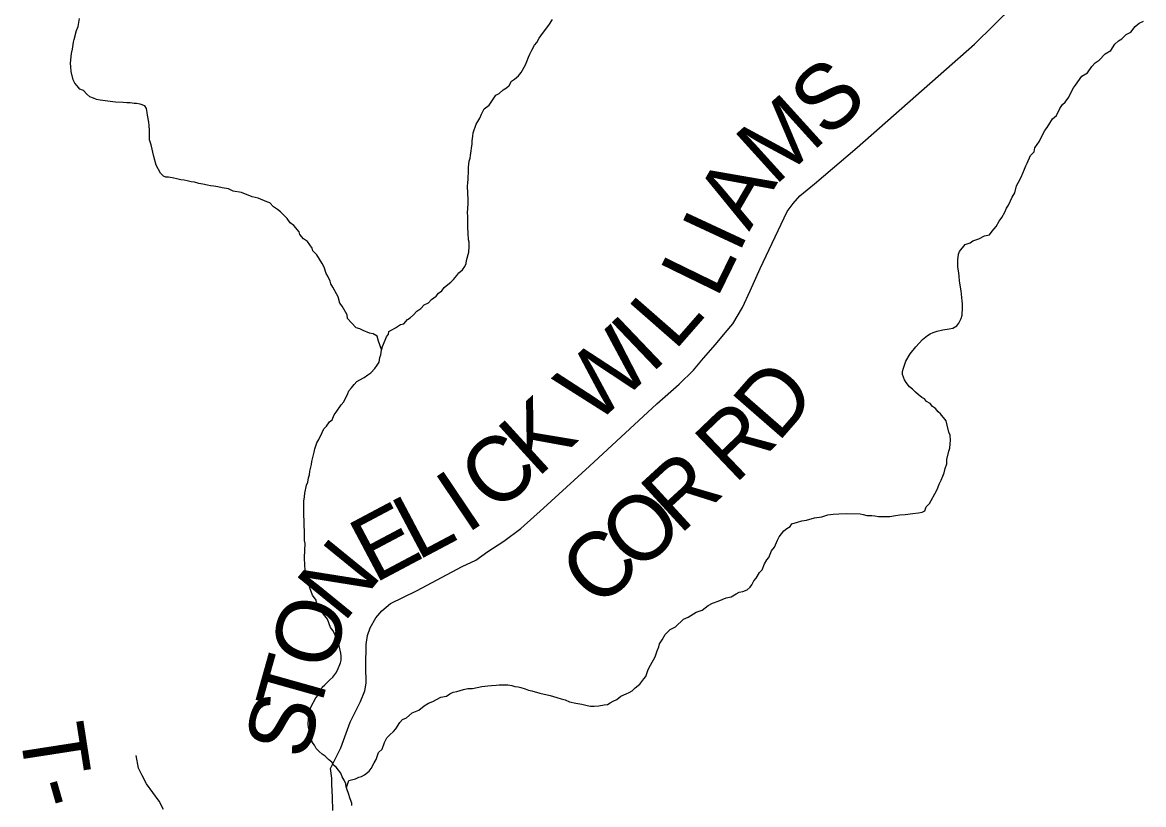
# Model space of a CAD drawing. Extents: x 1310247 to 1664935, y 235267 to 584339.
# Drawn here: x 1492624 to 1497808, y 425214 to 428829 of the extents above; entities that cross this region are included whole.
import ezdxf

# ---------------------------------------------------------------- set-up
doc = ezdxf.new("R2010")
doc.units = 0
for name, color, linetype in [('GM_X_County_Road', 7, 'Continuous'), ('GM_X_County_Road_Text', 7, 'Continuous'), ('GM_X_Minor_River', 7, 'Continuous'), ('GM_X_Township_Road', 7, 'Continuous'), ('GM_X_Township_Road_Text', 7, 'Continuous')]:
    doc.layers.add(name, color=color, linetype=linetype)

msp = doc.modelspace()

# ---------------------------------------------------------------- linework, layer by layer
at = {"layer": 'GM_X_County_Road'}
for points in [[(1494057.9, 425399.9), (1494096.4, 425475.8), (1494139.2, 425594.9), (1494187.4, 425689.9), (1494206.6, 425739.5), (1494213.4, 425775.4), (1494211.3, 425853.5), (1494213.8, 425953.5), (1494218.8, 425995.5), (1494231.6, 426031.2), (1494258.7, 426076.6), (1494285.5, 426110.1), (1494326.2, 426143.1), (1494445.4, 426202.5), (1494657.8, 426313.6), (1494720.4, 426344.2), (1494775.3, 426383), (1494850.4, 426431.3), (1494927.7, 426489.6), (1495033.8, 426583.2), (1495246.2, 426778.5), (1495556.7, 427065.6), (1495660.7, 427157.3), (1495726.2, 427221.8), (1495773.4, 427276.8), (1495828.9, 427339.6), (1495874.1, 427394.6), (1495909.1, 427435.8), (1495952.8, 427510.9), (1495988.6, 427588.1), (1496035.1, 427691.1), (1496131.9, 427897.1), (1496159.3, 427954.6), (1496188.1, 427991.9), (1496218.9, 428027.2), (1496286.2, 428083.7), (1496483.9, 428251.3), (1497026.7, 428729.2), (1497206.7, 428905.2)], [(1494059.4, 425186.3), (1494056.9, 425248.4), (1494054.3, 425306.5), (1494055, 425336.6), (1494048.1, 425380.8), (1494057.3, 425398.9), (1494057.9, 425399.9)]]:
    msp.add_lwpolyline(points, dxfattribs=at)
at = {"layer": 'GM_X_Minor_River'}
for points in [[(1494284.7, 427316.7), (1494270.4, 427355.2), (1494263.7, 427379.2), (1494245.9, 427389.7), (1494227.9, 427392.2), (1494200.1, 427404.9), (1494184.3, 427413.3), (1494166.4, 427417.8), (1494144.9, 427440.4), (1494127.4, 427460.9), (1494125.8, 427477), (1494102.7, 427517.6), (1494091.1, 427532), (1494083.7, 427560.2), (1494076.1, 427574.4), (1494058.8, 427604.9), (1494049.2, 427621.2), (1494047.5, 427633.3), (1494036, 427655.6), (1494028.3, 427667.8), (1494019.1, 427698.1), (1494009.4, 427714.4), (1493984.4, 427755.1), (1493966.8, 427773.6), (1493963.1, 427785.7), (1493941.9, 427816.3), (1493924.1, 427828.8), (1493906.6, 427849.3), (1493902.9, 427861.4), (1493879.5, 427890), (1493861.8, 427902.5), (1493848.3, 427922.9), (1493830.7, 427939.4), (1493817, 427953.8), (1493803.2, 427964.2), (1493785.5, 427976.6), (1493767.9, 427995.1), (1493754, 427999.5), (1493714.3, 428016.6), (1493686.4, 428023.3), (1493636.7, 428042.6), (1493598.8, 428049.6), (1493577, 428060.2), (1493547.1, 428065), (1493527.1, 428069.5), (1493509.1, 428072), (1493493.2, 428074.4), (1493479.2, 428076.8), (1493457.2, 428081.4), (1493439.2, 428083.8), (1493419.4, 428090.4), (1493403.4, 428092.8), (1493385.5, 428097.3), (1493371.5, 428099.6), (1493355.5, 428102.1), (1493337.6, 428106.5), (1493323.6, 428108.9), (1493299.6, 428113.5), (1493287.6, 428113.8), (1493275.7, 428118.2), (1493262, 428132.6), (1493242.9, 428169.1), (1493231.9, 428209.5), (1493219.2, 428263.9), (1493211.8, 428286.1), (1493210.9, 428330.2), (1493209.4, 428352.3), (1493207.8, 428368.3), (1493202.6, 428400.5), (1493200.9, 428412.6), (1493197.4, 428430.7), (1493189.7, 428442.9), (1493167.8, 428451.5), (1493151.8, 428453.9), (1493139.8, 428454.2), (1493121.8, 428456.7), (1493105.8, 428457.1), (1493089.8, 428459.5), (1493053.7, 428460.5), (1493029.7, 428463.1), (1492995.8, 428468), (1492983.8, 428470.3), (1492965.8, 428472.8), (1492951.9, 428479.2), (1492936.1, 428485.6), (1492922.3, 428498), (1492906.7, 428514.4), (1492888.8, 428520.9), (1492877.2, 428535.2), (1492865.4, 428547.5), (1492857.8, 428563.8), (1492848.8, 428602.1), (1492847.3, 428624.1), (1492845.7, 428640.2), (1492850.9, 428686.1), (1492855.4, 428706), (1492860.2, 428738), (1492862.5, 428749.9), (1492873.6, 428791.7), (1492882.1, 428809.5), (1492887.1, 428847.4)], [(1494221, 427200), (1494235.3, 427209.7), (1494253.8, 427229.2), (1494264.3, 427245), (1494272.6, 427258.8), (1494277.2, 427280.7), (1494281.5, 427292.6), (1494284.1, 427314.6), (1494288.5, 427330.5), (1494301.3, 427360.2), (1494307.7, 427376.1), (1494316, 427387.9), (1494318.3, 427399.8), (1494332.6, 427407.5), (1494348.8, 427417), (1494371.3, 427432.5), (1494387.4, 427436.1), (1494404, 427455.7), (1494416.2, 427463.4), (1494432.6, 427477), (1494447.1, 427494.6), (1494465.4, 427506.1), (1494481.9, 427523.7), (1494502.2, 427533.2), (1494514.6, 427548.9), (1494537.1, 427564.4), (1494547.5, 427578.1), (1494563.8, 427587.7), (1494574.2, 427603.5), (1494590.6, 427617), (1494604.9, 427628.7), (1494617.2, 427640.4), (1494631.8, 427660), (1494642.1, 427671.8), (1494658.5, 427685.4), (1494668.9, 427701.1), (1494675.3, 427715), (1494677.6, 427728.9), (1494688.6, 427766.7), (1494689.3, 427792.7), (1494689.8, 427812.8), (1494686.1, 427824.9), (1494684.8, 427855), (1494683.5, 427881), (1494683.8, 427893), (1494682.8, 427933.1), (1494681.2, 427949.2), (1494684.3, 427991.2), (1494684.8, 428009.2), (1494683.6, 428041.3), (1494682.3, 428071.3), (1494682.8, 428089.4), (1494685.1, 428103.3), (1494686.2, 428145.4), (1494686.6, 428159.4), (1494689.3, 428187.3), (1494693.6, 428201.2), (1494695.9, 428213.2), (1494698.5, 428235.2), (1494700.8, 428247.1), (1494703.3, 428267.1), (1494703.7, 428281.1), (1494706.2, 428303.1), (1494708.7, 428319), (1494721.7, 428358.8), (1494730, 428370.6), (1494738.5, 428386.4), (1494746.9, 428404.2), (1494759.6, 428429.9), (1494782.1, 428447.3), (1494803, 428478.8), (1494813.3, 428492.6), (1494827.6, 428500.2), (1494846.1, 428517.8), (1494862.4, 428527.3), (1494874.6, 428537), (1494885.2, 428556.8), (1494899.4, 428566.4), (1494917.9, 428582), (1494930.3, 428597.7), (1494949.3, 428633.2), (1494955.7, 428649.1), (1494964.2, 428668.9), (1494970.6, 428682.8), (1494979.1, 428700.6), (1494991.7, 428724.3), (1495002, 428736), (1495012.6, 428755.8), (1495029.1, 428777.4), (1495058.2, 428816.7), (1495074.9, 428842.3)], [(1497006, 427810.2), (1497018.3, 427819.9), (1497046.6, 427829.2), (1497073, 427842.5), (1497095.2, 427848), (1497107.7, 427863.7), (1497126.3, 427885.2), (1497141, 427910.9), (1497153.4, 427926.6), (1497166.1, 427952.3), (1497174.6, 427970.1), (1497182.9, 427983.9), (1497199.9, 428021.5), (1497212.5, 428041.2), (1497221.3, 428073), (1497227.7, 428086.9), (1497242.4, 428114.5), (1497257.3, 428150.2), (1497263.8, 428166.1), (1497270.1, 428177.9), (1497285, 428213.6), (1497301.5, 428231.2), (1497306, 428249.1), (1497326.8, 428280.6), (1497341.7, 428312.3), (1497352.1, 428330), (1497362.5, 428343.8), (1497387.6, 428383.2), (1497406, 428398.7), (1497420.9, 428430.4), (1497433.4, 428450.1), (1497445.7, 428459.8), (1497462.3, 428483.4), (1497477.1, 428513), (1497483.5, 428526.9), (1497493.8, 428538.6), (1497522.9, 428579.9), (1497549.4, 428595.3), (1497568.2, 428624.8), (1497584.7, 428642.4), (1497603, 428654), (1497629.9, 428683.3), (1497656.3, 428698.6), (1497675.1, 428728.2), (1497691.6, 428743.8), (1497707.8, 428753.4), (1497728.4, 428772.9), (1497748.7, 428784.4), (1497769.4, 428809.9), (1497787.9, 428825.4), (1497808.2, 428834.9)], [(1496045.1, 426299), (1496055.9, 426326.7), (1496066.3, 426344.5), (1496074.7, 426356.3), (1496087.5, 426386), (1496101.9, 426403.7), (1496114.8, 426435.4), (1496123.2, 426451.2), (1496144, 426478.7), (1496158.3, 426490.3), (1496174.6, 426499.9), (1496180.9, 426511.8), (1496207.2, 426519.1), (1496227.4, 426524.6), (1496249.5, 426528), (1496285.9, 426539.1), (1496320.1, 426544.2), (1496348.4, 426553.5), (1496372.6, 426556.8), (1496398.7, 426558.1), (1496434.8, 426559.2), (1496496.9, 426557.6), (1496510.9, 426555.2), (1496528.8, 426550.7), (1496550.9, 426550.2), (1496564.9, 426547.8), (1496582.8, 426545.3), (1496598.9, 426544.9), (1496635, 426546), (1496661.2, 426549.3), (1496681.3, 426552.8), (1496705.4, 426554.1), (1496741.6, 426559.2), (1496767.8, 426562.5), (1496783.9, 426566.1), (1496796.1, 426571.8), (1496802.6, 426589.6), (1496819, 426605.2), (1496850.6, 426664.5), (1496857, 426678.4), (1496863.4, 426694.2), (1496871.9, 426714), (1496880.4, 426731.8), (1496886.8, 426747.7), (1496891.3, 426767.6), (1496897.9, 426789.5), (1496898.4, 426809.5), (1496907.4, 426847.3), (1496911.7, 426861.2), (1496914.3, 426881.2), (1496914.7, 426897.2), (1496913.3, 426921.3), (1496907.6, 426935.5), (1496900.4, 426967.7), (1496894.9, 426987.9), (1496869.7, 427020.6), (1496857.9, 427028.9), (1496846.2, 427045.2), (1496832.4, 427053.6), (1496820.7, 427067.9), (1496804.9, 427076.4), (1496795.2, 427088.6), (1496783.3, 427095), (1496765.6, 427109.4), (1496753.9, 427119.8), (1496740.2, 427134.1), (1496726.4, 427144.5), (1496710.9, 427165), (1496703.2, 427177.2), (1496697.5, 427189.3), (1496693.8, 427201.5), (1496694.1, 427215.5), (1496698.5, 427231.4), (1496709.4, 427263.1), (1496728.3, 427296.7), (1496755.2, 427330.1), (1496786.1, 427363.3), (1496808.7, 427382.7), (1496820.9, 427390.4), (1496835.1, 427396.1), (1496853.3, 427401.6), (1496879.5, 427408.9), (1496909.7, 427412.1), (1496925.8, 427415.7), (1496944.2, 427427.3), (1496954.5, 427439), (1496965.1, 427460.8), (1496969.5, 427476.7), (1496970.4, 427510.7), (1496970.8, 427528.7), (1496969.2, 427542.8), (1496964.3, 427589), (1496957.4, 427633.2), (1496956, 427657.3), (1496952.6, 427681.4), (1496949, 427697.6), (1496949.9, 427731.6), (1496952.6, 427757.6), (1496956.9, 427769.5), (1496983.8, 427802.8), (1497006, 427810.2)], [(1494146.3, 425208.9), (1494146.7, 425220.9), (1494139.2, 425241.1), (1494131.7, 425265.3), (1494126.1, 425281.5), (1494120.5, 425295.7), (1494118.8, 425309.7), (1494111.2, 425326), (1494101.6, 425342.2), (1494096, 425358.4), (1494074.7, 425387), (1494062.8, 425395.3), (1494055.2, 425409.6), (1494039.5, 425422), (1494023.8, 425438.4), (1494010, 425446.8), (1493996.3, 425459.2), (1493982.6, 425473.6), (1493975, 425487.8), (1493963.3, 425502.1), (1493961.6, 425514.2), (1493956.2, 425540.4), (1493950.5, 425552.5), (1493947, 425570.6), (1493945.4, 425586.7), (1493945.9, 425606.7), (1493948.3, 425622.7), (1493957.4, 425664.5), (1493980.5, 425708), (1493990.9, 425719.7), (1494001.4, 425741.5), (1494009.9, 425757.3), (1494022.2, 425767), (1494044.8, 425790.4), (1494059.1, 425802.1), (1494073.7, 425821.7), (1494080.1, 425835.6), (1494094.9, 425869.2), (1494097.3, 425881.2), (1494097.7, 425899.2), (1494096.1, 425913.3), (1494088.9, 425947.5), (1494083.2, 425959.7), (1494077.7, 425979.9), (1494060.6, 426016.4), (1494049, 426032.7), (1494033.9, 426071.2), (1493998.9, 426116.1), (1493985.5, 426138.5), (1493982, 426158.7), (1493964.5, 426181.1), (1493953.3, 426215.5), (1493947.7, 426231.7), (1493932.9, 426280.1), (1493931.4, 426300.2), (1493929.9, 426318.3), (1493928.8, 426356.4), (1493930.5, 426420.4), (1493928.8, 426434.5), (1493928, 426480.6), (1493926.5, 426500.6), (1493927.2, 426530.7), (1493925.6, 426546.8), (1493924.6, 426582.8), (1493925.4, 426616.9), (1493927.9, 426636.8), (1493930.3, 426652.8), (1493937.3, 426690.7), (1493943.7, 426704.5), (1493946.2, 426724.5), (1493950.6, 426738.4), (1493953, 426754.4), (1493959.8, 426786.2), (1493962.2, 426800.2), (1493973.3, 426842), (1493975.7, 426857.9), (1493984.4, 426885.7), (1493994.8, 426901.5), (1494009.7, 426933.2), (1494018.1, 426951), (1494030.5, 426962.7), (1494043, 426982.4), (1494055.3, 426992.1), (1494065.9, 427015.8), (1494074.2, 427027.6), (1494097.1, 427061.1), (1494109.5, 427074.8), (1494128.6, 427114.3), (1494132.9, 427126.2), (1494145.3, 427139.9), (1494157.7, 427155.6), (1494170.1, 427169.3), (1494184.3, 427177), (1494204.7, 427188.5), (1494221, 427200)], [(1494121.7, 425292.7), (1494133.3, 425325.4), (1494163.5, 425332.6), (1494179.8, 425340.2), (1494191.9, 425343.9), (1494206.1, 425351.5), (1494226.6, 425369), (1494237, 425380.8), (1494249.6, 425406.5), (1494260.1, 425422.2), (1494270.9, 425454), (1494287.3, 425469.6), (1494298.2, 425501.3), (1494308.8, 425523.1), (1494323.1, 425536.8), (1494339.6, 425552.4), (1494349.9, 425564.1), (1494368.7, 425593.7), (1494381.1, 425607.3), (1494399.3, 425614.9), (1494426, 425638.2), (1494456.4, 425649.5), (1494481, 425670.8), (1494501.3, 425682.3), (1494521.6, 425689.8), (1494558.2, 425710.9), (1494584.4, 425714.2), (1494600.7, 425725.8), (1494614.9, 425733.5), (1494633.1, 425737), (1494663.4, 425746.2), (1494683.5, 425749.7), (1494705.6, 425751.1), (1494748, 425760), (1494776.1, 425763.3), (1494792.2, 425764.9), (1494814.3, 425766.3), (1494828.4, 425767.9), (1494868.5, 425766.9), (1494886.4, 425764.4), (1494900.4, 425760), (1494916.3, 425757.6), (1494928.3, 425755.3), (1494948.2, 425748.8), (1494964.1, 425742.3), (1494980.1, 425739.9), (1495015.9, 425729), (1495063.7, 425717.7), (1495095.6, 425708.8), (1495115.5, 425702.3), (1495133.4, 425697.8), (1495153.3, 425689.3), (1495183.2, 425682.5), (1495211.1, 425677.8), (1495235, 425671.1), (1495251, 425668.7), (1495267, 425668.3), (1495289.1, 425669.7), (1495313.3, 425675.1), (1495329.4, 425676.7), (1495341.7, 425684.4), (1495355.9, 425692), (1495372.1, 425699.6), (1495390.6, 425715.1), (1495414.9, 425726.5), (1495429.1, 425732.2), (1495443.3, 425739.8), (1495457.7, 425753.5), (1495478.2, 425771), (1495496.9, 425794.5), (1495507.2, 425806.2), (1495515.9, 425834.1), (1495522.3, 425847.9), (1495541.2, 425883.5), (1495549.6, 425897.3), (1495558.3, 425925.1), (1495566.8, 425942.9), (1495569.2, 425956.9), (1495581.7, 425974.6), (1495596.4, 426000.2), (1495619, 426023.7), (1495643.4, 426035.1), (1495680.4, 426070.1), (1495702.7, 426079.6), (1495739.3, 426102.6), (1495767.6, 426111.9), (1495794.3, 426133.3), (1495814.6, 426144.8), (1495840.9, 426154.1), (1495877.4, 426169.1), (1495901.6, 426174.5), (1495924, 426188), (1495938.2, 426195.6), (1495954.4, 426199.2), (1495974.6, 426206.7), (1495988.9, 426218.3), (1495997.3, 426230.1), (1496005.7, 426247.9), (1496016.1, 426259.7), (1496032.8, 426287.3), (1496045.1, 426299)]]:
    msp.add_lwpolyline(points, dxfattribs=at)
at = {"layer": 'GM_X_Township_Road'}
msp.add_lwpolyline([(1493276.3, 425191.2), (1493256.7, 425229.4), (1493197.6, 425310), (1493178.1, 425348.2), (1493160.4, 425382.4), (1493149, 425440.5)], dxfattribs=at)

# ---------------------------------------------------------------- texts
at = {"layer": 'GM_X_County_Road_Text'}
for s, rotation, p in [('S', 40.9445, (1496341.6, 428287.1)), ('M', 42.1815, (1496101.6, 428069.6)), ('A', 59.8503, (1495984.3, 427860.2)), ('I', 65.0664, (1495935.8, 427754.9)), ('L', 64.0189, (1495834.9, 427547.8)), ('L', 48.8194, (1495639.2, 427306.7)), ('I', 43.6856, (1495529.8, 427200.4)), ('W', 42.4629, (1495268.3, 426961)), ('D', 48.9454, (1496116.3, 426882.7)), ('K', 42.353, (1495004.4, 426720.4)), ('R', 43.6995, (1495917.4, 426690.8)), ('C', 40.5026, (1494809.1, 426553.4)), ('R', 42.5248, (1495663.1, 426456.8)), ('I', 33.9431, (1494677.1, 426461.9)), ('L', 27.8895, (1494449, 426339.2)), ('O', 42.3663, (1495467.4, 426278.3)), ('E', 27.9548, (1494250.9, 426234)), ('C', 42.3496, (1495285.2, 426112.3)), ('N', 50.8469, (1494108.6, 426049.3)), ('O', 73.6378, (1494048.8, 425823.7)), ('T', 74.331, (1493988.4, 425608.6)), ('S', 74.3248, (1493933.7, 425413.7))]:
    msp.add_text(s, height=300, rotation=rotation, dxfattribs=at).set_placement(p)
at = {"layer": 'GM_X_Township_Road_Text'}
for s, rotation, p in [('T', 278.8205, (1492607.8, 425564.5)), ('-', 285.9157, (1492650.9, 425303.2))]:
    msp.add_text(s, height=300, rotation=rotation, dxfattribs=at).set_placement(p)

doc.saveas('drawing.dxf')
